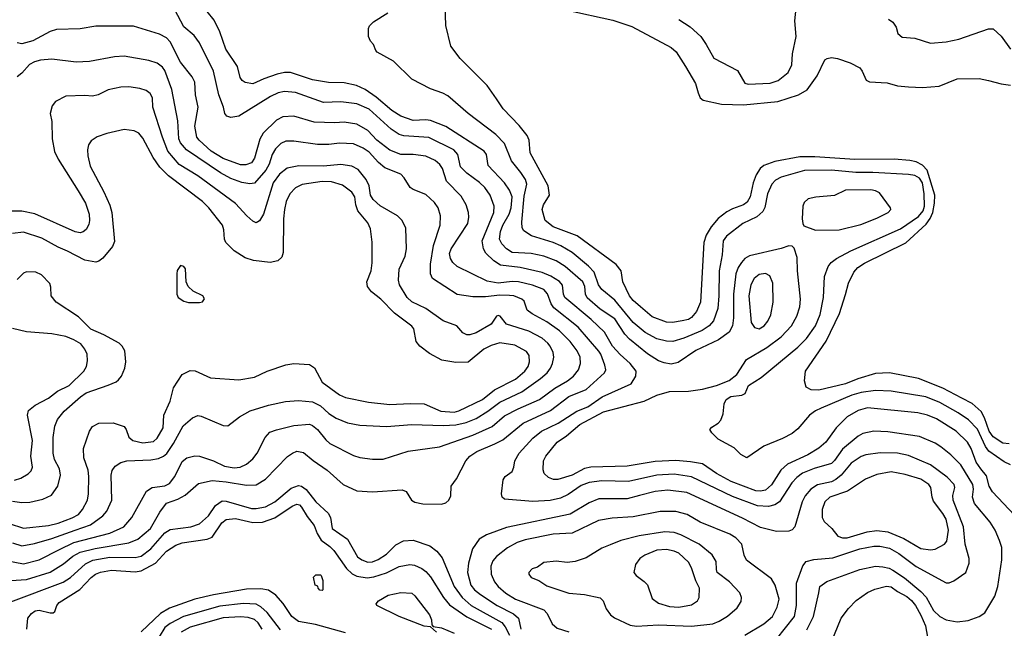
# Model space of a CAD drawing. Extents: x 997028 to 1115134, y 536408 to 618974.
# Tile 443 of 473: x 1087661 to 1093925, y 562930 to 566802. Entities that reach past the tile are written whole.
import ezdxf

# ---------------------------------------------------------------- set-up
doc = ezdxf.new("R2010")
doc.units = 0

msp = doc.modelspace()

# ---------------------------------------------------------------- linework, layer by layer
at = {"layer": '0CON10XD'}
for points in [[(1093955, 564104.7), (1093915, 564108.4), (1093855, 564149.2), (1093829.8, 564185), (1093799.8, 564269.8), (1093778.6, 564308.6), (1093719.8, 564359.8), (1093654.4, 564394.4), (1093535, 564458.6), (1093379.6, 564519.6), (1093195, 564555.4), (1093105, 564551.3), (1092992.8, 564517.3), (1092915, 564485.4), (1092745, 564444.6), (1092696.4, 564446.4), (1092664.5, 564464.5), (1092653.1, 564505), (1092659.4, 564565), (1092792.4, 564757.6), (1092877.1, 564932.9), (1092915, 565053.3), (1092934.5, 565125), (1092967.9, 565195), (1092993.6, 565225), (1093035, 565253.4), (1093297.9, 565382.1), (1093428.2, 565501.8), (1093453.8, 565536.2), (1093470.8, 565575), (1093481.7, 565635), (1093482.8, 565685), (1093434, 565844), (1093405, 565876.8), (1093365, 565897.2), (1093325, 565907.1), (1093225, 565914.7), (1092975, 565912), (1092719.1, 565929.1), (1092625, 565930.2), (1092465, 565899.4), (1092395.8, 565874.2), (1092372.5, 565855), (1092345.8, 565814.2), (1092327.6, 565765), (1092308, 565675), (1092288.8, 565641.2), (1092265.7, 565624.3), (1092195, 565599.6), (1092159.9, 565580.1), (1092105, 565536.7), (1092059.6, 565485), (1092027.8, 565432.2), (1092013.2, 565385), (1091991.8, 565005), (1091967.1, 564945), (1091935, 564906.9), (1091915, 564894.7), (1091875.4, 564885.4), (1091815, 564875.4), (1091775, 564878.2), (1091685, 564911.8), (1091609.6, 564975), (1091563.8, 565015), (1091541.1, 565045), (1091497.8, 565135), (1091488.1, 565205), (1091456.9, 565245), (1091207.9, 565427.9), (1091054.3, 565485), (1091004.4, 565525), (1090984.4, 565595), (1090993.3, 565625), (1091032, 565685), (1091022.5, 565745), (1090909.2, 565955), (1090902.3, 566035), (1090890, 566065), (1090839.6, 566129.6), (1090736.5, 566235), (1090695, 566298), (1090635, 566384), (1090464, 566555), (1090404.4, 566634.4), (1090373.1, 566765), (1090365.5, 566965)], [(1092669.3, 562920.7), (1092712.1, 563005), (1092744.4, 563155.6), (1092751.4, 563195), (1092795, 563227.5), (1093005.3, 563304.7), (1093105, 563326.2), (1093151.9, 563321.9), (1093192.3, 563312.3), (1093215, 563300), (1093290.3, 563250.3), (1093394.8, 563164.8), (1093427.6, 563127.6), (1093475, 563043.6), (1093515, 563004.5), (1093555, 562983.6), (1093625, 562971.5), (1093695, 562978.9), (1093766, 563005), (1093800.9, 563029.1), (1093864.7, 563135.3), (1093883.8, 563195), (1093909.5, 563365), (1093908.5, 563445), (1093895, 563488.8), (1093866.9, 563555), (1093835, 563605.7), (1093734.6, 563725), (1093722.1, 563765), (1093728.2, 563815), (1093724.8, 563845), (1093649.5, 563969.5), (1093584.7, 564034.7), (1093521.9, 564085), (1093485, 564108.5), (1093385, 564150), (1093185, 564180), (1093095, 564183.8), (1093025, 564170), (1092995, 564152.9), (1092895, 564069.4), (1092845, 563997.1), (1092825, 563977.7), (1092715, 563947.7), (1092642, 563918), (1092605, 563890.4), (1092573.8, 563856.2), (1092495.2, 563734.8), (1092465.3, 563714.7), (1092425.3, 563704.7), (1092355, 563709.5), (1092195, 563769.6), (1091935, 563894.2), (1091825, 563910.2), (1091715, 563904.8), (1091535, 563863.9), (1091365, 563867.3), (1091285, 563857), (1091232.3, 563837.7), (1091149.5, 563780.5), (1091102.6, 563757.4), (1091035, 563742.4), (1090925, 563736.9), (1090745, 563752), (1090731.2, 563765), (1090726.2, 563785), (1090738, 563875), (1090750, 563895), (1090795, 563926.7), (1090805.5, 563954.5), (1090810.6, 563995), (1090837.9, 564045), (1090925, 564140.4), (1090980, 564185), (1091087.3, 564235), (1091205, 564311.2), (1091275, 564339.8), (1091366.7, 564403.3), (1091551.4, 564485), (1091580.6, 564535), (1091582.5, 564565), (1091544.5, 564615), (1091481.5, 564671.5), (1091433.1, 564725), (1091380.8, 564815), (1091296, 564895), (1091130, 565035), (1091121.2, 565055), (1091115, 565113.8), (1091095, 565136.1), (1091040.7, 565170.7), (1090985, 565193.8), (1090845, 565225.2), (1090721, 565241), (1090677.9, 565267.9), (1090626.3, 565316.4), (1090610.9, 565345), (1090603.2, 565395), (1090677.5, 565575), (1090680.7, 565615), (1090655.3, 565685), (1090619.6, 565735), (1090587.2, 565767.2), (1090505, 565826.2), (1090466.4, 565866.4), (1090449.6, 565945), (1090422.5, 565975), (1090265, 566053.2), (1090105, 566063.5), (1090075, 566071.1), (1090024.8, 566104.8), (1089885, 566232.8), (1089805, 566267.3), (1089705, 566280), (1089595, 566276.1), (1089415, 566338.2), (1089345, 566345.9), (1089305, 566335.9), (1089257.2, 566312.8), (1089055, 566187.5), (1089005, 566180), (1088978, 566188), (1088965.8, 566205.8), (1088957.8, 566245), (1088927.5, 566325), (1088895, 566474.2), (1088806.2, 566655), (1088770.5, 566700.5), (1088705.9, 566755.9), (1088648.6, 566865)], [(1092445, 563841.8), (1092405, 563809.7), (1092375, 563802.4), (1092345, 563805.2), (1092186.7, 563865), (1092093.6, 563915), (1092005, 563975.8), (1091929.5, 563989.5), (1091835, 563997), (1091705, 563990.7), (1091525, 563960.8), (1091294.3, 563955.7), (1091254.3, 563945.7), (1091175, 563903.9), (1091085, 563876.2), (1091056.2, 563876.2), (1091025, 563890), (1090997.1, 563915), (1090990.9, 563939.1), (1090993.1, 563995), (1091009.2, 564025), (1091081.1, 564115), (1091140.5, 564155), (1091224.3, 564225.7), (1091375, 564307.7), (1091634.7, 564375.3), (1091715, 564413.1), (1091795, 564436.2), (1091915, 564439.7), (1092005, 564450.7), (1092094.3, 564475), (1092175, 564507.4), (1092224.4, 564545.6), (1092285, 564639.2), (1092415, 564716.7), (1092506.1, 564783.9), (1092571.5, 564855), (1092605, 564916.2), (1092623.8, 564976.2), (1092629.1, 565025), (1092608.5, 565205), (1092608.2, 565288.2), (1092587.8, 565347.8), (1092575, 565361.2), (1092555, 565364.3), (1092505, 565346.4), (1092305, 565298.8), (1092275, 565281.8), (1092252.7, 565257.3), (1092231.8, 565225), (1092217.2, 565185), (1092201.6, 565055), (1092202.2, 564905), (1092195, 564854), (1092175.7, 564814.3), (1092106.7, 564765), (1091961.7, 564698.3), (1091849.3, 564620.7), (1091805, 564610), (1091760.7, 564619.3), (1091725, 564631.5), (1091655, 564675.4), (1091540.2, 564770.2), (1091511.9, 564801.9), (1091448.1, 564898.1), (1091355, 564960.3), (1091271.9, 565031.9), (1091260.7, 565055), (1091257.1, 565105), (1091242.8, 565135), (1091131, 565231), (1091075, 565267.1), (1090995, 565297.5), (1090915, 565313.6), (1090795, 565321.1), (1090758.2, 565345), (1090729.2, 565375), (1090714.2, 565405), (1090720.5, 565455), (1090734.7, 565495), (1090776.2, 565565), (1090788.9, 565605), (1090794.2, 565675), (1090777.6, 565717.6), (1090745.4, 565765), (1090640.5, 565875), (1090630, 565945), (1090616.5, 565965), (1090372, 566122), (1090275, 566160.7), (1090245, 566165.3), (1090165, 566161.4), (1090085, 566188.8), (1090029.6, 566225), (1089930.1, 566310.1), (1089858.2, 566358.2), (1089804.2, 566384.2), (1089725, 566399.6), (1089625, 566403.3), (1089525, 566419.7), (1089385, 566466.1), (1089345, 566466.7), (1089299.2, 566455), (1089214.1, 566425.9), (1089145, 566394.5), (1089095, 566401.4), (1089076.2, 566415), (1089064, 566435), (1089046.9, 566505), (1088973.6, 566613.6), (1088934.6, 566725), (1088899.2, 566799.2), (1088853.3, 566853.3)], [(1093965, 563969.5), (1093925, 563990), (1093827, 564057), (1093805.9, 564085.9), (1093755, 564196), (1093696.5, 564256.5), (1093631.8, 564301.8), (1093515, 564367.3), (1093425, 564402.3), (1093205, 564439.2), (1093105, 564443.3), (1093015, 564430.6), (1092955, 564414.3), (1092760.4, 564329.6), (1092725, 564313.9), (1092685.6, 564285), (1092611.4, 564198.6), (1092575, 564170), (1092513, 564137), (1092395, 564089.2), (1092286.1, 564013.9), (1092250, 564035), (1092207.3, 564077.3), (1092104.2, 564134.2), (1092064.1, 564174.1), (1092052.5, 564195), (1092065, 564210), (1092105.6, 564234.4), (1092122.5, 564255), (1092135.5, 564294.5), (1092142.2, 564357.8), (1092155, 564385.6), (1092185, 564404.5), (1092256, 564414), (1092276.4, 564423.6), (1092296.7, 564475), (1092378.6, 564525), (1092612.3, 564717.7), (1092666.8, 564773.2), (1092725, 564854.4), (1092753.8, 564926.2), (1092775.3, 565035.3), (1092781.9, 565168.1), (1092805, 565232), (1092822.8, 565257.2), (1092856.5, 565283.5), (1092948.3, 565331.7), (1093265, 565472.5), (1093380.1, 565549.9), (1093408.6, 565585), (1093416.4, 565615), (1093415.8, 565695), (1093405, 565763.5), (1093384.6, 565794.6), (1093355, 565810.2), (1093315, 565818.1), (1093088.8, 565828.8), (1092980.5, 565830.5), (1092825, 565844.3), (1092655, 565843.3), (1092505, 565800.9), (1092468.5, 565781.5), (1092445.3, 565755), (1092418.2, 565695), (1092402.6, 565607.4), (1092388.4, 565581.6), (1092351.3, 565548.7), (1092262.5, 565505), (1092158.8, 565425), (1092136.7, 565395), (1092130.9, 565305), (1092111.2, 565205), (1092109.5, 565045), (1092102.5, 564965), (1092075, 564885.6), (1092048.2, 564855), (1092003.5, 564825), (1091886, 564776), (1091815.4, 564755.4), (1091775, 564756.6), (1091715, 564770.9), (1091641.4, 564811.4), (1091565, 564876), (1091448.1, 565018.1), (1091364.5, 565084.5), (1091343.9, 565115), (1091316, 565195), (1091278.8, 565235), (1091175, 565320.3), (1091103.7, 565363.7), (1091055.2, 565385.2), (1090917.6, 565427.6), (1090868.3, 565458.3), (1090857.1, 565477.1), (1090854.7, 565514.7), (1090871.2, 565678.8), (1090887.1, 565755), (1090880, 565785), (1090849.5, 565829.5), (1090790.7, 565905), (1090745.3, 566015.2), (1090690.7, 566070.7), (1090515, 566205.6), (1090385, 566316.9), (1090353.3, 566335), (1090275, 566362), (1090155, 566423.8), (1090039.1, 566539.1), (1089936.1, 566596.1), (1089926.4, 566606.4), (1089912.5, 566645), (1089892.5, 566665), (1089880, 566695), (1089880, 566745), (1089886.4, 566763.6), (1089911.2, 566788.8), (1090004.1, 566845.9)], [(1091145, 566863.5), (1091435, 566799.6), (1091555, 566759.1), (1091805, 566625.5), (1091837, 566597), (1091897.5, 566505), (1091959.5, 566395), (1091977.4, 566337.4), (1091989.5, 566305), (1092009.1, 566289.1), (1092125, 566263.8), (1092265, 566260), (1092485, 566282.5), (1092616.1, 566323.9), (1092670.8, 566355), (1092735.4, 566444.6), (1092784.2, 566545.8), (1092797.5, 566555), (1092825, 566560.6), (1092864.6, 566554.6), (1092945, 566527.8), (1093005, 566496), (1093021.2, 566475), (1093047, 566417), (1093067, 566407), (1093179.5, 566399.5), (1093245, 566382), (1093315, 566374.3), (1093405, 566371.1), (1093511.2, 566378.8), (1093625, 566425.7), (1093765, 566427.1), (1093825, 566415.7), (1093905, 566393.5), (1093965, 566384.6)], [(1091855, 566802.5), (1091926.1, 566756.1), (1091995, 566694.3), (1092029.2, 566645), (1092076.6, 566556.6), (1092227.9, 566477.9), (1092275, 566399.1), (1092295, 566392.5), (1092435, 566398.2), (1092487.5, 566415), (1092549.2, 566465), (1092572.5, 566515), (1092577.7, 566585), (1092600, 566695), (1092592.2, 566795), (1092600, 566875)], [(1087605, 563234.1), (1087705, 563241.2), (1087855, 563286.3), (1087940.8, 563339.2), (1088000.3, 563389.7), (1088045, 563414.8), (1088142.4, 563437.6), (1088355, 563474.2), (1088413.6, 563496.4), (1088493.9, 563565), (1088552.1, 563667.9), (1088595, 563725.4), (1088667.9, 563752.1), (1088713.5, 563776.5), (1088799.4, 563850.6), (1088885, 563870), (1088975, 563861.9), (1089105, 563840), (1089165, 563842.7), (1089225, 563879.4), (1089365.9, 564024.1), (1089395.8, 564045), (1089425, 564056.1), (1089467.7, 564047.7), (1089527.7, 563997.7), (1089617, 563937), (1089718.8, 563845), (1089805, 563804.2), (1089905, 563797.5), (1090095, 563811.4), (1090119.5, 563799.5), (1090154.3, 563745), (1090175, 563731.9), (1090225, 563722.9), (1090345, 563720), (1090371.2, 563728.8), (1090391.2, 563745), (1090403, 563773), (1090406.7, 563835), (1090439.3, 563880.7), (1090498.5, 563995), (1090524.5, 564025), (1090569.4, 564055), (1090685, 564102.7), (1090735, 564130), (1090865, 564234.1), (1091038.5, 564315), (1091155, 564404.2), (1091265, 564449.3), (1091382.3, 564555), (1091389.3, 564575), (1091384.7, 564605), (1091357.8, 564675), (1091345, 564693.6), (1091213.3, 564845), (1091058.8, 564968.8), (1091042, 564995), (1091018.2, 565058.2), (1090995, 565084.7), (1090923.7, 565113.7), (1090835, 565133.5), (1090795, 565135.7), (1090705, 565126.7), (1090635, 565138.5), (1090445, 565232.1), (1090417.7, 565257.7), (1090402.4, 565282.4), (1090396.6, 565315), (1090405.3, 565345), (1090511.5, 565505), (1090519.1, 565545), (1090516.5, 565575), (1090500.6, 565625), (1090468.9, 565678.9), (1090377.5, 565775), (1090351.5, 565855), (1090335, 565881.5), (1090305, 565906.1), (1090245, 565934.1), (1090165, 565944.7), (1090085, 565944.2), (1090015, 565971.8), (1089933.3, 566035), (1089875, 566096.9), (1089805, 566136.7), (1089725, 566150), (1089666.7, 566146.7), (1089535, 566150.7), (1089405, 566187.5), (1089335, 566183.5), (1089295, 566162.2), (1089209.2, 566080.9), (1089188.7, 566041.3), (1089155, 565920), (1089135, 565892.2), (1089100.5, 565879.5), (1089065, 565878.2), (1088955, 565919.5), (1088878.8, 565965), (1088802.5, 566035), (1088788.9, 566055), (1088774.7, 566125.3), (1088796, 566246), (1088780.5, 566325), (1088775.5, 566405), (1088758.9, 566438.9), (1088685, 566531.9), (1088618.3, 566661.7), (1088595, 566687.5), (1088550.2, 566710.2), (1088385, 566760), (1088145, 566760.6), (1088045.4, 566744.6), (1087895, 566739.5), (1087855, 566727.5), (1087745, 566667.1), (1087675, 566649.3), (1087644.7, 566654.7)], [(1093187.5, 566805), (1093215.8, 566785.8), (1093237.5, 566755), (1093247.5, 566715), (1093275, 566691.2), (1093355, 566683.8), (1093455, 566653.1), (1093555, 566661.1), (1093635, 566677.8), (1093825, 566743.8), (1093853.8, 566743.8), (1093905, 566696.7), (1093964.6, 566614.6)], [(1087585, 563358.8), (1087685, 563340), (1087784.8, 563365.2), (1087915, 563431.7), (1088005, 563476.4), (1088235.5, 563534.5), (1088323.3, 563575), (1088375.5, 563635), (1088468, 563802), (1088505, 563825.6), (1088585, 563836.7), (1088615, 563850.4), (1088649.1, 563895), (1088695, 563990.8), (1088725, 564014.3), (1088775, 564027.1), (1088805, 564024.4), (1088894.7, 563994.7), (1088965, 563961.1), (1089025, 563951.3), (1089064.7, 563955.3), (1089104.4, 563975), (1089145, 564008.1), (1089171.5, 564045), (1089222.5, 564145), (1089253, 564177), (1089295, 564193.3), (1089405, 564220.9), (1089505, 564229.5), (1089525, 564220.9), (1089555.2, 564195.2), (1089608.7, 564128.7), (1089635.3, 564105.3), (1089785, 564028.5), (1089825, 564016.7), (1089905, 564005.6), (1089974.5, 564005.5), (1090133.6, 564056.4), (1090332.5, 564085), (1090545, 564159.2), (1090666, 564214), (1090745, 564281.3), (1090832.7, 564327.3), (1090967.3, 564385), (1091065, 564458.1), (1091146.9, 564505), (1091184.5, 564535), (1091216.5, 564575), (1091230, 564615), (1091226.1, 564655), (1091208.4, 564695), (1091163.3, 564755), (1091095, 564822.2), (1091015, 564879.7), (1090920.8, 564930.9), (1090890, 564955), (1090870.3, 565010.3), (1090856.2, 565025), (1090805, 565044.6), (1090778.2, 565048.2), (1090715, 565049.6), (1090625, 565038.4), (1090545, 565038), (1090445, 565053.3), (1090287.5, 565155), (1090274.6, 565184.6), (1090274.1, 565245.9), (1090292.9, 565365), (1090336.2, 565495), (1090338.2, 565555), (1090323.6, 565605), (1090299.6, 565639.6), (1090245, 565690), (1090165, 565721.1), (1090145, 565734.5), (1090106.2, 565796.2), (1090085, 565818.2), (1089985, 565860), (1089943.7, 565893.7), (1089885, 565958.7), (1089846.5, 565985), (1089785, 566012.8), (1089695, 566016.2), (1089628, 566008), (1089555, 566007.9), (1089405, 566030), (1089355, 566028.5), (1089323.3, 566015), (1089288.9, 565981.1), (1089267.2, 565945), (1089248, 565882), (1089227.2, 565845), (1089155, 565762.1), (1089125, 565756.9), (1089075, 565766.6), (1089005, 565792.7), (1088937.8, 565827.8), (1088721.5, 565975), (1088685, 566018.8), (1088672.9, 566045), (1088667.6, 566157.6), (1088628.2, 566358.2), (1088585, 566478), (1088569.1, 566499.1), (1088535, 566526.4), (1088483.3, 566543.3), (1088325, 566569.1), (1088264.6, 566565.4), (1088105, 566536.7), (1088021.3, 566531.3), (1087865, 566550.9), (1087794.6, 566544.6), (1087755, 566534), (1087722.8, 566517.2), (1087675, 566462), (1087645, 566438.8)], [(1088795, 565808.7), (1088675, 565880.3), (1088604.5, 565964.5), (1088568.9, 566055), (1088507.8, 566245), (1088505.6, 566305), (1088492, 566332), (1088465, 566351.9), (1088424.6, 566364.6), (1088355.4, 566375.4), (1088305, 566373.6), (1088223.3, 566355), (1088161.2, 566325), (1088125.4, 566314.6), (1088075, 566319.5), (1087955, 566315.6), (1087888.3, 566281.7), (1087867, 566253), (1087855.7, 566205), (1087865.6, 566155), (1087866.9, 566045), (1087883.7, 565963.7), (1087905.5, 565915), (1088033.7, 565713.6), (1088080.8, 565635), (1088102.9, 565565), (1088105.5, 565525), (1088100.3, 565499.7), (1088083.4, 565466.6), (1088065, 565451.4), (1088045, 565445.6), (1088015, 565453.3), (1087757.7, 565567.7), (1087675, 565583.8), (1087605, 565582.9)], [(1087595, 563596.7), (1087685, 563566.9), (1087845, 563584.7), (1087905, 563599.8), (1087995, 563632.4), (1088035.4, 563655), (1088061.8, 563685), (1088093.3, 563745), (1088100, 563785), (1088102.1, 563895), (1088096.1, 563936.1), (1088068.9, 564015), (1088067.1, 564075), (1088106, 564185), (1088125, 564214), (1088165, 564235.6), (1088255, 564236.5), (1088325, 564212.9), (1088338.1, 564195), (1088355.5, 564145.5), (1088382, 564125), (1088445, 564110), (1088512, 564118), (1088535, 564138.9), (1088573.1, 564205), (1088579.2, 564285), (1088618, 564375), (1088640.7, 564459.3), (1088695.8, 564544.2), (1088745, 564569.2), (1088777.4, 564567.4), (1088875, 564522.5), (1089055, 564511.8), (1089155, 564527.3), (1089235, 564565.4), (1089354, 564606), (1089405, 564615.4), (1089505, 564608.9), (1089537.7, 564587.7), (1089585.6, 564495), (1089695, 564415.4), (1089735, 564397.7), (1089879.5, 564369.5), (1090016, 564354), (1090145, 564360.9), (1090235, 564357.8), (1090340.6, 564310.6), (1090424.2, 564305.8), (1090455, 564313.6), (1090605, 564384.7), (1090682.5, 564447.5), (1090815, 564515.3), (1090874.6, 564565), (1090895.4, 564595), (1090903.9, 564625), (1090902.1, 564665), (1090885, 564690.5), (1090812, 564732), (1090715, 564745.8), (1090660.5, 564729.5), (1090613.2, 564706.8), (1090515, 564622.5), (1090435, 564620.5), (1090346.8, 564636.8), (1090267.7, 564677.7), (1090206.9, 564725), (1090184.5, 564755), (1090169.4, 564835), (1090155, 564852.9), (1090045, 564935.5), (1089958.6, 565025), (1089900.2, 565070.2), (1089874.1, 565104.1), (1089870.5, 565135), (1089896.2, 565205), (1089903.8, 565255), (1089903.7, 565386.3), (1089892.1, 565472.1), (1089875, 565510.6), (1089812.9, 565585), (1089799.2, 565625), (1089793.1, 565675), (1089774.7, 565704.7), (1089715, 565749.6), (1089645, 565769.7), (1089585, 565772.4), (1089457.3, 565752.7), (1089415, 565731.5), (1089379.6, 565695), (1089356.1, 565645), (1089345.9, 565594.1), (1089340, 565535), (1089338.3, 565321.7), (1089329.1, 565290.9), (1089302.6, 565267.4), (1089255, 565256.4), (1089149.5, 565269.5), (1089095, 565286.5), (1089025, 565331.1), (1088973.7, 565383.6), (1088963.8, 565405), (1088960, 565465), (1088951.8, 565495), (1088864.5, 565605), (1088823.3, 565645), (1088608.1, 565808.1), (1088553.2, 565863.2), (1088509.7, 565925), (1088445, 566047.8), (1088419.2, 566079.1), (1088390, 566095), (1088325, 566102.7), (1088215, 566078.8), (1088155, 566056.5), (1088115, 566030.8), (1088098.1, 566005), (1088092.2, 565975), (1088094.5, 565935), (1088109.2, 565869.2), (1088197, 565707), (1088235, 565622.5), (1088247.4, 565575), (1088265, 565390), (1088250.7, 565359.3), (1088190, 565285), (1088165, 565265.6), (1088145, 565260), (1088075, 565272.2), (1087965, 565329.6), (1087905, 565354), (1087801.7, 565411.7), (1087685, 565450), (1087615, 565441.8)], [(1087615, 563472.8), (1087675, 563454.7), (1087755, 563468.6), (1087865, 563500.4), (1088015.1, 563554.9), (1088111.5, 563588.5), (1088189.4, 563645), (1088215.5, 563675), (1088246.4, 563745), (1088242.3, 563905), (1088249.5, 563935), (1088268.8, 563961.2), (1088304.7, 563985.3), (1088343.5, 563996.5), (1088495, 564001.6), (1088545, 564011.1), (1088575.8, 564024.2), (1088597.2, 564042.8), (1088640.3, 564105), (1088701.3, 564218.7), (1088760.8, 564269.2), (1088795, 564282.9), (1088815, 564280.6), (1088955, 564219.4), (1088985, 564217.5), (1089059.2, 564275), (1089126.7, 564313.3), (1089245, 564349.4), (1089352, 564372), (1089435, 564380), (1089525, 564370.7), (1089574.4, 564345), (1089627.3, 564297.3), (1089675, 564267.7), (1089747.4, 564237.4), (1089825, 564221.8), (1089995, 564213.2), (1090155, 564227.5), (1090355, 564220.6), (1090435, 564224.8), (1090501.3, 564238.7), (1090565.8, 564264.2), (1090639.4, 564310.6), (1090715, 564368.4), (1090855, 564434.7), (1090975, 564519.3), (1091016.2, 564555), (1091038.8, 564585), (1091051.8, 564615), (1091059.5, 564655), (1091054.5, 564685), (1091035, 564724.3), (1091020.5, 564745), (1090984.4, 564775), (1090900.8, 564820.8), (1090759.2, 564865), (1090718, 564915), (1090705, 564920), (1090693.8, 564915), (1090661.2, 564865), (1090565, 564809.6), (1090525, 564796.2), (1090505, 564797.5), (1090480.6, 564810.6), (1090442, 564855), (1090355, 564885.5), (1090245, 564964.6), (1090155, 565006.9), (1090126.2, 565035), (1090077.9, 565115), (1090072.1, 565145), (1090075.5, 565214.5), (1090113.2, 565296.8), (1090122.5, 565345), (1090118.6, 565475), (1090095, 565523.8), (1090063.8, 565555), (1089955, 565617.5), (1089909, 565659), (1089892.7, 565685), (1089884.6, 565745), (1089866.2, 565785), (1089815, 565849.1), (1089775, 565870.4), (1089705, 565879.7), (1089595, 565870.5), (1089438.1, 565871.9), (1089362.6, 565857.4), (1089315, 565818.9), (1089272.8, 565765), (1089212.5, 565565), (1089187.4, 565522.6), (1089165, 565510), (1089145, 565520), (1089105.6, 565555), (1089035, 565633.5), (1088795, 565808.7)], [(1092725, 565462), (1092875, 565464.6), (1093011.3, 565498.7), (1093115, 565540), (1093186.2, 565575), (1093203.8, 565595), (1093201.2, 565605), (1093130.9, 565700.9), (1093105, 565713.5), (1093075, 565718.9), (1092915, 565717.1), (1092845, 565684), (1092726.4, 565673.6), (1092678.3, 565661.7), (1092651.7, 565638.3), (1092642.5, 565615), (1092640, 565535), (1092642.5, 565505), (1092650.7, 565490.7), (1092725, 565462)], [(1087615, 563738.9), (1087675, 563730), (1087725, 563731.8), (1087809.3, 563750.7), (1087863, 563777), (1087902.9, 563835), (1087920.6, 563905), (1087913.5, 563945), (1087882.9, 564005), (1087874.6, 564045), (1087874.7, 564145), (1087884.7, 564215), (1087902.3, 564257.7), (1087945, 564310.5), (1088047.2, 564402.8), (1088085, 564428.2), (1088224, 564476), (1088275, 564498), (1088289.7, 564510.3), (1088308, 564535), (1088329.2, 564585), (1088335.8, 564625), (1088329.2, 564695), (1088314, 564725), (1088293.8, 564745), (1088197.2, 564797.2), (1088113.3, 564833.3), (1088035, 564911.5), (1087894, 565005), (1087862, 565045), (1087859.5, 565099.5), (1087852.7, 565122.7), (1087799.1, 565179.1), (1087765, 565196), (1087705, 565198), (1087685, 565190), (1087645, 565150)], [(1088805, 565003.3), (1088825, 565007.5), (1088837, 565027), (1088826.1, 565046.1), (1088763.9, 565073.9), (1088732.5, 565105), (1088720, 565135), (1088717, 565217), (1088705, 565232.5), (1088685, 565237.5), (1088664.1, 565205.9), (1088661.2, 565185), (1088661.2, 565055), (1088668.8, 565035), (1088705, 565011.2), (1088735, 565003.8), (1088805, 565003.3)], [(1092365, 564834.6), (1092398.1, 564855), (1092421.5, 564885), (1092439.1, 564925), (1092455.3, 565004.7), (1092453.5, 565125), (1092432.5, 565172.5), (1092406.4, 565186.4), (1092365, 565181.2), (1092334.3, 565155.7), (1092313.3, 565115), (1092299.6, 565045), (1092314.6, 564874.6), (1092335, 564842.9), (1092365, 564834.6)], [(1088092.1, 564632.1), (1088091.4, 564675), (1088076.3, 564706.3), (1088049.4, 564739.4), (1088005.3, 564765.3), (1087955, 564786.1), (1087865, 564803.6), (1087705, 564815.6), (1087615, 564838.1)], [(1087628.5, 563871.5), (1087668, 563885), (1087715, 563912.5), (1087735, 563932), (1087741.9, 563955), (1087733.1, 564025), (1087742.9, 564125), (1087710, 564285), (1087718, 564315), (1087760.6, 564349.4), (1087844.2, 564395), (1087902.3, 564437.7), (1087975, 564475.4), (1088069.5, 564565), (1088085.5, 564595), (1088092.1, 564632.1)], [(1093990.5, 563650.5), (1093849.2, 563799.2), (1093828.8, 563835), (1093810.9, 563900.9), (1093775.5, 563945), (1093746.4, 563986.4), (1093714.1, 564075), (1093690.4, 564115), (1093618.5, 564185), (1093493.3, 564263.3), (1093436.8, 564286.8), (1093375, 564300.6), (1093055, 564332.7), (1092995, 564316.7), (1092925.6, 564275), (1092854.4, 564205), (1092790.5, 564115), (1092745, 564076.2), (1092675.6, 564034.4), (1092545.2, 563974.8), (1092504.4, 563935.6), (1092445, 563841.8)], [(1092475, 562861.5), (1092589.5, 563005), (1092602.5, 563075), (1092603.3, 563216.7), (1092642.8, 563327.2), (1092665, 563354.2), (1092712.4, 563367.6), (1092835, 563378.4), (1093005, 563435.8), (1093095, 563453.1), (1093132.3, 563452.3), (1093195, 563439.2), (1093255, 563405.8), (1093365, 563322.9), (1093555, 563220), (1093575, 563220), (1093605, 563231.4), (1093680, 563285), (1093700.6, 563345), (1093700.6, 563375), (1093676.1, 563466.1), (1093664.7, 563575), (1093600.5, 563745), (1093598.6, 563775), (1093610, 563825), (1093606.2, 563845), (1093561.5, 563891.5), (1093455, 563970.4), (1093315, 564030), (1093245, 564044.1), (1093135, 564046.7), (1093045, 564033.3), (1093015, 564022.5), (1092950.4, 563979.6), (1092886.3, 563903.7), (1092854.2, 563875.8), (1092825, 563862.4), (1092736.2, 563843.8), (1092693.9, 563816.1), (1092657.7, 563772.3), (1092638.9, 563735), (1092593.5, 563576.5), (1092575, 563555.8), (1092555, 563548.6), (1092475, 563545.5), (1092375, 563570.8), (1092260.6, 563630.6), (1091905, 563794.6), (1091785, 563809.4), (1091705, 563800.9), (1091604.8, 563775.2), (1091525, 563754.7), (1091346.4, 563753.6), (1091285, 563728.8), (1091163.8, 563656.2), (1090757.8, 563572.2), (1090632, 563525), (1090583.4, 563496.6), (1090542.1, 563435), (1090517.3, 563345), (1090510.9, 563285), (1090530.4, 563205), (1090553.8, 563175), (1090592.5, 563145), (1090698.8, 563075), (1090801.9, 563021.9), (1090835, 562995.6), (1090849.1, 562925)], [(1093455, 563428.9), (1093485, 563433.1), (1093545, 563464.4), (1093560.4, 563485), (1093570.5, 563555), (1093554.6, 563625), (1093535, 563661.1), (1093475, 563739.4), (1093465.9, 563765), (1093458.2, 563825), (1093445.4, 563845), (1093395, 563879.2), (1093295, 563909.1), (1093205, 563924.7), (1093115, 563909.2), (1093041.5, 563878.5), (1092927, 563803), (1092814.8, 563765.2), (1092782.5, 563735), (1092766.6, 563685), (1092765.4, 563635), (1092780.1, 563610.1), (1092827.8, 563565), (1092865.5, 563515.5), (1092896.6, 563506.6), (1092925, 563506.5), (1093052.9, 563542.9), (1093115, 563552.5), (1093185, 563543.2), (1093285, 563500.6), (1093395, 563437.7), (1093455, 563428.9)], [(1087605, 563097.7), (1087937.3, 563222.7), (1087985, 563254.1), (1088080.1, 563339.9), (1088125.8, 563364.2), (1088235, 563382.9), (1088395, 563379.8), (1088435, 563390), (1088495, 563435.9), (1088585, 563536.5), (1088619.3, 563559.3), (1088750, 563575), (1088805, 563595.4), (1088861.8, 563645), (1088907.9, 563712.1), (1088949.9, 563740.1), (1088975, 563739.7), (1089135, 563693.3), (1089165, 563692.7), (1089225, 563703.8), (1089285, 563735.3), (1089389.3, 563820.7), (1089435, 563839.6), (1089455, 563833.9), (1089483.5, 563813.5), (1089545, 563735.5), (1089622.9, 563662.9), (1089639.5, 563635), (1089649.5, 563565), (1089746.6, 563496.6), (1089809.5, 563385), (1089837.1, 563365), (1089875, 563350), (1089905, 563352.5), (1089942.4, 563367.6), (1089995, 563401.8), (1090055, 563461.5), (1090103, 563487), (1090165, 563491.1), (1090270, 563455), (1090315, 563420), (1090349.2, 563379.2), (1090424.2, 563195), (1090475.5, 563125.5), (1090532.5, 563075), (1090727.7, 562967.7), (1090750, 562940), (1090776.3, 562886.3)], [(1087707.3, 562925), (1087713.5, 562995), (1087737.1, 563025), (1087759.6, 563040.4), (1087786.2, 563046.2), (1087855, 563027.5), (1087875, 563028.8), (1087885, 563036.7), (1087897.1, 563075), (1087912.9, 563095), (1088043.6, 563176.4), (1088115, 563252.7), (1088144.5, 563275), (1088175, 563287.4), (1088245, 563300.5), (1088395, 563288.9), (1088435, 563294.7), (1088525.5, 563344.5), (1088595, 563421.6), (1088655, 563459.4), (1088695, 563474.7), (1088852.9, 563497.1), (1088885, 563509.7), (1088947.9, 563602.1), (1088975, 563622.8), (1089035, 563629), (1089145, 563603.1), (1089205.9, 563605.9), (1089285, 563633.3), (1089395, 563706.6), (1089425, 563719.3), (1089441.9, 563715), (1089455, 563701.2), (1089490.4, 563640.4), (1089533.8, 563585), (1089553.8, 563533.8), (1089580, 563490), (1089635, 563450.7), (1089660.3, 563425), (1089741.3, 563311.3), (1089777.1, 563277.1), (1089805, 563261.2), (1089872, 563252), (1089915, 563257.1), (1089995, 563283.2), (1090075, 563322.9), (1090143, 563337), (1090172.8, 563332.8), (1090219.7, 563309.7), (1090245, 563291.2), (1090275, 563257.3), (1090356.6, 563125), (1090395, 563079.7), (1090505, 563003.3), (1090662.9, 562925)], [(1092275, 562886.9), (1092395, 562958.8), (1092449.5, 563005), (1092480.9, 563065), (1092492.7, 563115), (1092466.4, 563205), (1092445, 563244.2), (1092285, 563364.3), (1092270.4, 563395), (1092254.5, 563465), (1092216.6, 563506.6), (1092178.5, 563528.5), (1091990, 563605), (1091908, 563655), (1091835, 563672.7), (1091735, 563673.3), (1091565, 563639.3), (1091431.2, 563631.2), (1091343.5, 563616.5), (1091175, 563536.1), (1091055, 563528.2), (1090876.6, 563493.4), (1090825, 563476.6), (1090765, 563441.2), (1090694.1, 563385.9), (1090671.5, 563358.5), (1090658.8, 563325), (1090660, 563275), (1090682.3, 563225), (1090704.6, 563195), (1090755, 563152.8), (1090815, 563115.3), (1090995, 563048.2), (1091017.1, 563025), (1091049, 562959), (1091080.7, 562930.7), (1091155, 562906.9)], [(1091585, 562943.8), (1091725, 562952.9), (1091935, 562944.1), (1092070.8, 562959.2), (1092110.8, 562975), (1092165, 563007.8), (1092225, 563060.8), (1092250.3, 563099.7), (1092254.2, 563125), (1092242, 563155), (1092177.8, 563225), (1092099.4, 563285), (1092093.1, 563305), (1092091.9, 563355), (1092066.6, 563396.6), (1091984.4, 563465), (1091866.9, 563525), (1091825, 563538.8), (1091765, 563544.2), (1091601.3, 563518.7), (1091485, 563487.9), (1091418, 563462), (1091365, 563438.9), (1091265, 563378.1), (1091195, 563354.3), (1091145, 563348.6), (1091075, 563357.1), (1090995, 563348.8), (1090955, 563320), (1090921.2, 563308.8), (1090900, 563285), (1090900, 563275), (1090915, 563253.3), (1090963.6, 563233.6), (1091015, 563200.8), (1091155.7, 563154.3), (1091255, 563144.4), (1091355, 563123.1), (1091372.2, 563105), (1091393.2, 563053.2), (1091420.8, 563015), (1091446.2, 562996.2), (1091545, 562950), (1091585, 562943.8)], [(1091855, 563064.7), (1091935, 563080), (1091972.5, 563105), (1091984.4, 563125.6), (1091985.6, 563185), (1091962.6, 563232.6), (1091935.2, 563315.2), (1091915, 563350), (1091855, 563407.2), (1091825, 563421.2), (1091775, 563430.9), (1091715, 563427.5), (1091637.5, 563395), (1091607.1, 563375), (1091578.6, 563335), (1091569.2, 563285), (1091584, 563265), (1091635, 563228.6), (1091655, 563205.8), (1091685, 563119.2), (1091725, 563090), (1091795, 563068.9), (1091855, 563064.7)], [(1089585, 563170), (1089571.7, 563171.7), (1089560, 563185), (1089558.3, 563198.3), (1089540, 563205), (1089530, 563255), (1089545, 563270), (1089575, 563270), (1089580, 563265), (1089590, 563235), (1089590, 563175), (1089585, 563170)], [(1089735, 562902), (1089543.7, 562953.7), (1089435, 562973.8), (1089391.8, 563005), (1089338, 563088), (1089290.7, 563140.7), (1089245, 563172.1), (1089195, 563180.3), (1089105, 563178.3), (1088895, 563143.4), (1088775, 563114.7), (1088615, 563059.2), (1088556.6, 563023.4), (1088435, 562907.7)], [(1092826.7, 562845), (1092887.8, 562995), (1092933, 563057), (1092983.1, 563106.9), (1093055, 563158.5), (1093101.5, 563178.5), (1093175, 563198.7), (1093205, 563194.6), (1093245, 563163.4), (1093305, 563132.1), (1093335, 563107.3), (1093360.3, 563075), (1093395, 563014.4), (1093423, 562945), (1093455.7, 562765)], [(1090312.5, 562905), (1090275, 562940), (1090235, 562944), (1090075, 563005.8), (1089932.5, 563075), (1089930, 563085), (1089943.3, 563105), (1090005, 563140.8), (1090085, 563157.1), (1090155, 563154), (1090175, 563136), (1090267.5, 563015), (1090281.2, 562985), (1090282.5, 562952.5), (1090291.7, 562941.7), (1090345, 562933.8), (1090425, 562900)], [(1089320.9, 562920.9), (1089235, 563029.6), (1089195.8, 563065.8), (1089165, 563083.8), (1089085, 563087.7), (1088935, 563071.3), (1088702.5, 563005), (1088618.8, 562961.2), (1088585.3, 562935), (1088512.8, 562817.2)], [(1089204.3, 562924.3), (1089178.1, 562965), (1089155, 562986.8), (1089115, 562999), (1089065, 563003.5), (1088955, 562997.7), (1088745, 562937.7), (1088687.5, 562905)]]:
    msp.add_lwpolyline(points, dxfattribs=at)

doc.saveas('drawing.dxf')
